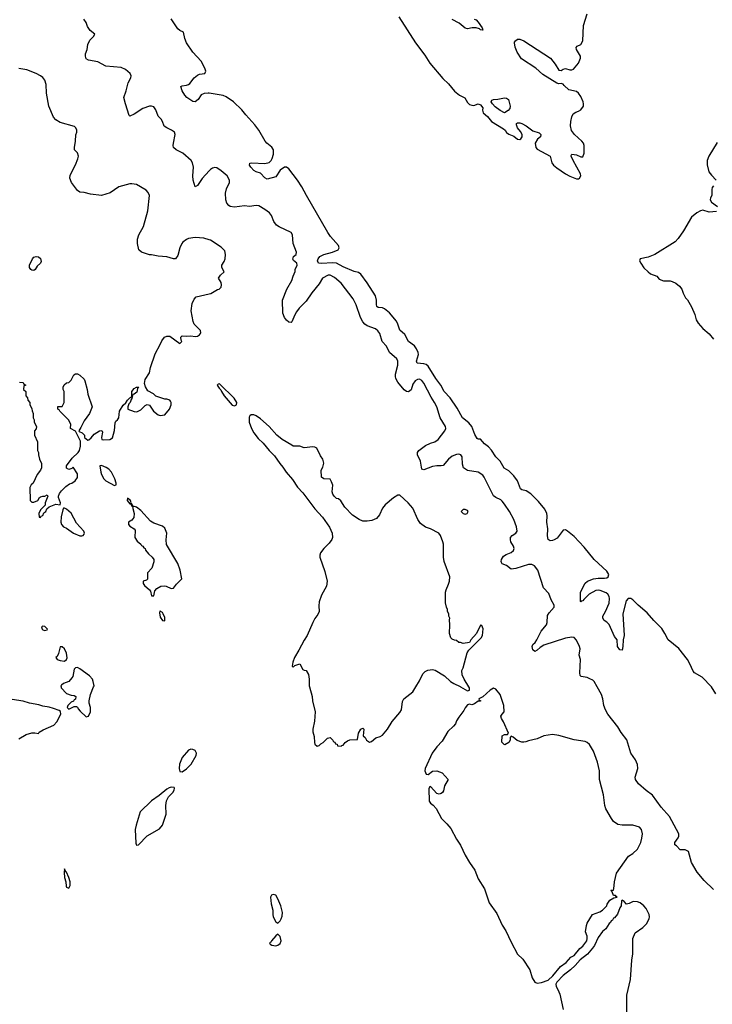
# Model space of a CAD drawing. Header units: inches. Extents: x 1934316 to 2140091, y 524953 to 667329.
# Tile 345 of 384: x 2068259 to 2074618, y 587086 to 596124. Entities that reach past the tile are written whole.
import ezdxf

# ---------------------------------------------------------------- set-up
doc = ezdxf.new("R2010")
doc.units = ezdxf.units.IN
doc.header["$MEASUREMENT"] = 0
for name, color, linetype in [('C0568', 7, 'Continuous'), ('C0569', 7, 'Continuous'), ('C0578', 7, 'Continuous'), ('C0579', 7, 'Continuous')]:
    doc.layers.add(name, color=color, linetype=linetype)

msp = doc.modelspace()

# ---------------------------------------------------------------- linework, layer by layer
at = {"layer": 'C0568', "color": 5, "elevation": 160}
for points in [[(2068639.5, 590000), (2068641, 589990), (2068690, 589938.8), (2068730, 589922), (2068759.6, 589919.6), (2068774, 589910), (2068772.7, 589887.3), (2068758, 589882), (2068752.7, 589867.3), (2068730, 589858), (2068702, 589830), (2068694, 589810), (2068710, 589794), (2068760.4, 589819.6), (2068779.6, 589819.6), (2068790, 589814), (2068796.9, 589796.9), (2068815.3, 589775.3), (2068870, 589724.7), (2068890, 589732), (2068908.7, 589770), (2068909, 589810), (2068897.2, 589850), (2068897.2, 589870), (2068909, 589930), (2068937.2, 590000)], [(2068250, 589523.6), (2068318.3, 589561.7), (2068370, 589577.6), (2068398.5, 589578.5), (2068430, 589571.3), (2068437.5, 589582.5), (2068473.8, 589606.2), (2068572.6, 589647.4), (2068600.8, 589679.2), (2068637.2, 589750), (2068633.6, 589773.6), (2068622, 589782), (2068570, 589801.6), (2068530, 589813.3), (2068470, 589822.9), (2068436, 589836), (2068350, 589849.6), (2068290, 589869.7), (2068190, 589884.2)]]:
    msp.add_lwpolyline(points, dxfattribs=at)
for points in [[(2069830, 589427.3), (2069810, 589418.4), (2069750.4, 589350), (2069726.7, 589290), (2069721.6, 589250), (2069730, 589222.8), (2069750, 589219.1), (2069790, 589246.4), (2069832.4, 589290), (2069880.5, 589370), (2069883.6, 589390), (2069870, 589414.5), (2069850, 589425.1)], [(2069650, 589080.4), (2069630, 589073.6), (2069610, 589059.8), (2069538.8, 589001.2), (2069470, 588954), (2069366.5, 588853.5), (2069327.2, 588730), (2069319.7, 588690), (2069325.3, 588565.2), (2069330, 588546.8), (2069350, 588548.4), (2069428.9, 588631.1), (2069542.2, 588697.8), (2069569.7, 588730), (2069605, 588830), (2069601.6, 588910), (2069607.6, 588952.4), (2069624.7, 588990), (2069664, 589030), (2069677.4, 589050), (2069680.7, 589070), (2069676, 589076)], [(2068670, 588328.7), (2068665.7, 588294.3), (2068669.1, 588250.9), (2068682.8, 588210), (2068686.7, 588170), (2068690, 588160.7), (2068710, 588153), (2068722.8, 588177.2), (2068721.7, 588210), (2068710.8, 588250), (2068690, 588299.3), (2068683.3, 588303.3)]]:
    msp.add_lwpolyline(points, close=True, dxfattribs=at)
at = {"layer": 'C0569', "color": 5}
for points, elevation in [([(2070000, 594736.9), (2069933.1, 594666.9), (2069890, 594602.7), (2069870, 594589), (2069851.8, 594651.8), (2069849, 594691), (2069855.6, 594770), (2069846.6, 594810), (2069831.8, 594831.8), (2069757.4, 594897.4), (2069696, 594930), (2069672.3, 594950), (2069667.8, 594970), (2069669.6, 594990), (2069686.6, 595070), (2069679.3, 595090), (2069653.2, 595110), (2069608.7, 595130), (2069586.6, 595146.6), (2069569.2, 595190), (2069557.2, 595210), (2069530, 595239), (2069510, 595295.3), (2069490, 595322.7), (2069470, 595329.4), (2069450, 595329.4), (2069390, 595309.6), (2069310, 595255.6), (2069270, 595239.3), (2069263.9, 595243.9), (2069229.7, 595350), (2069216.4, 595410), (2069238, 595470), (2069256.3, 595543.7), (2069279.5, 595590), (2069282.7, 595610), (2069273.2, 595630), (2069230, 595665.2), (2069190, 595684), (2069050, 595696), (2068976.1, 595736.1), (2068890, 595752.3), (2068870, 595766), (2068861.6, 595790), (2068862.4, 595810), (2068876.9, 595850), (2068883.3, 595896.7), (2068903.2, 595936.8), (2068935.3, 595970), (2068948, 595990), (2068904.7, 596024.7), (2068882, 596062), (2068870, 596098), (2068848, 596130)], 140), ([(2070000, 595448.9), (2069990, 595450.6), (2069952.6, 595447.4), (2069926.2, 595433.8), (2069896.9, 595390), (2069868.8, 595371.2), (2069850, 595372.4), (2069830, 595383.8), (2069792.6, 595410), (2069774.5, 595430), (2069749.7, 595470), (2069739.3, 595510), (2069750, 595518), (2069790, 595522), (2069810, 595530.2), (2069821.4, 595538.6), (2069860.4, 595590), (2069890, 595613.8), (2069910, 595623.2), (2069959, 595630), (2069967, 595650), (2069959.4, 595679.4), (2069924.2, 595744.2), (2069850, 595826), (2069789.6, 595910), (2069775.1, 595950), (2069762, 596010), (2069730, 596025.2), (2069710, 596041.2), (2069650, 596133.2)], 120), ([(2070000, 594102.7), (2069950, 594119.3), (2069870, 594123.7), (2069810, 594115.1), (2069790, 594106), (2069758, 594082), (2069747.7, 594070), (2069730.6, 594030), (2069710, 593958), (2069690, 593929), (2069670, 593929.3), (2069610, 593947), (2069530, 593952.7), (2069470, 593965.2), (2069450, 593965.2), (2069378, 593990), (2069352.7, 594012.7), (2069341.2, 594070), (2069341.2, 594110), (2069354, 594150), (2069395.9, 594224.1), (2069436.4, 594370), (2069449.5, 594510), (2069438.7, 594538.7), (2069419.6, 594559.6), (2069332.3, 594612.3), (2069290, 594618), (2069270, 594617), (2069170, 594589.2), (2069090, 594534), (2069010, 594509.3), (2068910, 594521.2), (2068850, 594539), (2068810, 594542), (2068790, 594555.3), (2068734, 594630), (2068719, 594670), (2068723.2, 594696.8), (2068770, 594791.3), (2068793.8, 594846.2), (2068799.3, 594870), (2068790, 594902), (2068762, 594930), (2068761.2, 594950), (2068772.3, 595010), (2068773.6, 595066.4), (2068782, 595090), (2068782, 595110), (2068775.3, 595130), (2068763.1, 595143.1), (2068630, 595181.2), (2068590, 595205.2), (2068569.2, 595230), (2068526, 595330), (2068506, 595450), (2068501.2, 595530), (2068489, 595570), (2068471.7, 595591.7), (2068450, 595609.2), (2068411.3, 595628.7), (2068323.9, 595663.9), (2068250, 595675.1)], 160), ([(2068258, 592798), (2068290, 592794), (2068298, 592778), (2068312.7, 592772.7), (2068312.7, 592767.3), (2068298, 592762), (2068294, 592730), (2068314, 592710), (2068314, 592670), (2068330, 592654), (2068332.7, 592632.7), (2068352, 592610), (2068352.7, 592592.7), (2068371.6, 592551.6), (2068372.7, 592532.7), (2068382, 592510), (2068382, 592470), (2068392, 592450), (2068392, 592430), (2068412, 592390), (2068411.6, 592368.4), (2068394, 592350), (2068394, 592310), (2068422, 592250), (2068422, 592170), (2068431.3, 592150), (2068431.3, 592130), (2068442, 592090), (2068458, 592050), (2068458, 592010), (2068451, 591990), (2068418, 591950), (2068382, 591870), (2068365.4, 591854.6), (2068352, 591830), (2068354, 591710), (2068370, 591694), (2068390, 591694), (2068426, 591710), (2068441.2, 591738.8), (2068450, 591744.7), (2068470, 591751.3), (2068490, 591751.3), (2068510, 591762), (2068518, 591750), (2068492, 591690), (2068492.7, 591667.3), (2068450, 591626), (2068434, 591590), (2068438, 591558), (2068450, 591554), (2068454.6, 591565.4), (2068470, 591574), (2068482, 591598), (2068498, 591610), (2068507.3, 591632.7), (2068528, 591652), (2068590, 591676), (2068630, 591672), (2068634.5, 591690), (2068616.6, 591736.6), (2068616.2, 591750), (2068624.7, 591775.3), (2068641.4, 591798.6), (2068682, 591838), (2068715.8, 591864.2), (2068737.2, 591870), (2068769, 591890), (2068790, 591922), (2068790, 591954), (2068750, 592015.3), (2068737.3, 592002.7), (2068710, 591995.3), (2068690, 592008), (2068689.2, 592030), (2068742, 592098), (2068795.3, 592150), (2068808.7, 592170), (2068818, 592210), (2068816.4, 592256.4), (2068770, 592346), (2068726, 592370), (2068728, 592410), (2068708, 592450), (2068626, 592530), (2068622, 592542), (2068608, 592550), (2068610, 592574), (2068650, 592574), (2068666, 592610), (2068666, 592710), (2068658, 592730), (2068658, 592750), (2068667.3, 592772.7), (2068688, 592792), (2068710, 592794), (2068730, 592814), (2068756.4, 592863.6), (2068770, 592874), (2068790, 592872), (2068810, 592862), (2068850, 592822.8), (2068857.1, 592810), (2068879.3, 592730), (2068885.1, 592685.1), (2068924.7, 592570), (2068901, 592510), (2068850, 592442), (2068821, 592379), (2068802, 592350), (2068804.7, 592344.7), (2068834, 592330), (2068854, 592310), (2068854, 592290), (2068884.7, 592264.7), (2068894, 592266), (2068914.6, 592285.4), (2068941.2, 592318.8), (2068991.1, 592351.1), (2069011.6, 592351.6), (2069018, 592338), (2069011.3, 592290), (2069014, 592270), (2069026.4, 592266.4), (2069086, 592270), (2069110, 592286), (2069130, 592354), (2069135.3, 592424.7), (2069142, 592438), (2069158, 592450), (2069168, 592470), (2069175.3, 592530), (2069210, 592584.7), (2069234.6, 592605.4), (2069250, 592632), (2069270, 592654), (2069282, 592658), (2069288, 592672), (2069289.5, 592710.5), (2069310, 592738), (2069330, 592751.3), (2069352, 592750), (2069342, 592738), (2069334, 592706), (2069310, 592686), (2069298, 592682), (2069290, 592646), (2069282, 592638), (2069272, 592610), (2069261, 592599), (2069251.3, 592570), (2069252, 592550), (2069310, 592526.8), (2069334.6, 592525.4), (2069370, 592542), (2069410, 592582), (2069430, 592591.3), (2069450, 592584.7), (2069486.8, 592530), (2069530, 592497.3), (2069550, 592490.8), (2069590, 592496), (2069633.2, 592550), (2069648.7, 592590), (2069648.7, 592610), (2069643.1, 592623.1), (2069638, 592630), (2069610, 592642), (2069590, 592642), (2069510, 592668), (2069486, 592690), (2069436.4, 592716.4), (2069414.6, 592754.6), (2069404, 592784), (2069410, 592822), (2069450, 592882), (2069458.4, 592930), (2069502.3, 593057.7), (2069550, 593142.4), (2069563.6, 593176.4), (2069589.8, 593210.2), (2069610, 593220.3), (2069637.8, 593217.8), (2069730, 593152), (2069748, 593170), (2069741.2, 593181.2), (2069738, 593210), (2069750, 593222), (2069790, 593218), (2069830, 593222), (2069870, 593216), (2069890, 593218.8), (2069908.7, 593230), (2069917.5, 593242.5), (2069921.2, 593250), (2069919.3, 593270), (2069862, 593330), (2069852.3, 593352.3), (2069832.8, 593450), (2069841.7, 593518.3), (2069860.1, 593559.9), (2069880.1, 593579.9), (2070000, 593606.6)], 160), ([(2068937.2, 590000), (2068941.2, 590010), (2068933.2, 590050), (2068926, 590070), (2068900.1, 590100.1), (2068810, 590166), (2068790, 590176), (2068770, 590174), (2068758, 590162), (2068745.5, 590094.5), (2068738.8, 590081.2), (2068710, 590049.2), (2068662, 590030), (2068643.5, 590016.5), (2068638, 590010), (2068639.5, 590000)], 160)]:
    msp.add_lwpolyline(points, dxfattribs=dict(at, elevation=elevation))
at = {"layer": 'C0569', "color": 5, "elevation": 160}
for points in [[(2068390, 593822), (2068370, 593824), (2068362, 593830), (2068349, 593850), (2068348.9, 593871.1), (2068375.3, 593930), (2068390, 593944.7), (2068409.4, 593950.6), (2068430, 593946), (2068450.4, 593930.4), (2068455.9, 593904.1), (2068450, 593888.7), (2068419.6, 593860.4), (2068402, 593830)], [(2069010, 592033.1), (2068996, 592030), (2069003.3, 591970), (2069009.2, 591949.2), (2069030, 591910.2), (2069050, 591889.4), (2069130, 591847.6), (2069145.6, 591854.4), (2069144.7, 591870), (2069131.4, 591910), (2069101.7, 591970), (2069077.1, 591997.1), (2069052.9, 592012.9)], [(2069249, 591731), (2069245.5, 591710), (2069270, 591679.3), (2069279.9, 591679.9), (2069290, 591658), (2069299, 591661), (2069290, 591679), (2069280.2, 591680.2), (2069283.7, 591690), (2069275.3, 591710)], [(2068670, 591641.2), (2068661.4, 591638.6), (2068654, 591626), (2068638.3, 591561.7), (2068637.4, 591510), (2068642, 591490), (2068662, 591470), (2068690, 591455.3), (2068753, 591410), (2068810, 591385.7), (2068830, 591384.9), (2068842, 591390), (2068850, 591402), (2068853.2, 591410), (2068849.2, 591430), (2068781.3, 591501.3), (2068730, 591595.1), (2068690, 591629.4)], [(2069300.4, 591659.6), (2069294, 591650), (2069310.2, 591590.2), (2069307.1, 591552.9), (2069289.4, 591530.6), (2069256.4, 591510), (2069257.6, 591490), (2069270, 591474.9), (2069311.3, 591450), (2069318, 591438), (2069317.3, 591370), (2069337.5, 591337.5), (2069370.7, 591310), (2069377.3, 591297.3), (2069390, 591290.7), (2069397.3, 591277.3), (2069410, 591270.7), (2069415.5, 591255.5), (2069441.6, 591221.6), (2069476, 591190), (2069490.7, 591170), (2069491.1, 591148.9), (2069472, 591090), (2069432.7, 591047.3), (2069431.3, 590988.7), (2069422, 590978), (2069394, 590970), (2069392, 590950), (2069404.7, 590930), (2069452, 590890), (2069458.8, 590878.8), (2069470, 590834), (2069490, 590834), (2069499.3, 590880.7), (2069517.6, 590902.4), (2069555.6, 590924.4), (2069590, 590927.6), (2069604.4, 590924.4), (2069650, 590901.3), (2069670, 590906.7), (2069697.5, 590942.5), (2069746.3, 590990), (2069732.7, 591070), (2069711.4, 591131.4), (2069607.5, 591307.5), (2069602.9, 591350), (2069608.4, 591410), (2069590, 591455.1), (2069570, 591476), (2069490, 591501.9), (2069459.9, 591519.9), (2069370, 591619.8), (2069330, 591648.3)], [(2069550, 590696), (2069544.5, 590695.5), (2069542, 590678), (2069550, 590638.8), (2069570, 590608.9), (2069590, 590606.8), (2069590, 590635.3), (2069576.2, 590670), (2069570, 590681.2)], [(2068470, 590558), (2068458.8, 590550), (2068463.8, 590530), (2068470, 590523.8), (2068490, 590516.3), (2068510, 590522.8), (2068515.1, 590530), (2068490, 590554)], [(2068650, 590368), (2068630, 590368), (2068614.4, 590305.6), (2068602, 590278), (2068592, 590270), (2068602, 590250), (2068630, 590240.7), (2068670, 590236), (2068688.7, 590250), (2068695.1, 590264.9), (2068690, 590308), (2068669, 590349)]]:
    msp.add_lwpolyline(points, close=True, dxfattribs=at)
at = {"layer": 'C0578', "color": 5}
for points, elevation in [([(2070918.9, 590000), (2070944.7, 589910), (2070946.8, 589870), (2070971, 589770), (2070965.4, 589685.4), (2070951, 589610), (2070951.6, 589588.4), (2070963.6, 589543.6), (2070964.7, 589490), (2070970, 589474), (2070990, 589454), (2071010, 589462), (2071023.1, 589476.9), (2071046, 589490), (2071086, 589530), (2071110, 589534), (2071134, 589510), (2071138, 589498), (2071152.7, 589492.7), (2071158, 589478), (2071172.7, 589472.7), (2071178, 589458), (2071210, 589454), (2071218, 589462), (2071230, 589464.7), (2071248, 589490), (2071270, 589504.7), (2071290, 589512), (2071362, 589518), (2071370, 589574), (2071390, 589612), (2071410, 589622), (2071418, 589610), (2071414, 589550), (2071430, 589534), (2071442, 589510), (2071470, 589492), (2071490, 589498), (2071529.3, 589530.7), (2071570, 589542.8), (2071590, 589556), (2071637, 589610), (2071678.8, 589681.2), (2071750, 589764), (2071763.6, 589790), (2071774.5, 589865.5), (2071787, 589890), (2071870, 589954.4), (2071897.1, 590000)], 160), ([(2072307.4, 590000), (2072370, 589962.8), (2072388, 589970), (2072389, 589990), (2072382.8, 590000)], 160), ([(2074630, 588138.4), (2074543.3, 588223.3), (2074478.7, 588298.7), (2074428.8, 588388.8), (2074399.6, 588490), (2074370, 588504.4), (2074322.4, 588502.4), (2074290, 588539.3), (2074274, 588550), (2074275.1, 588570), (2074306, 588614), (2074311.2, 588630), (2074309.7, 588650), (2074226.3, 588810), (2074150, 588894.6), (2074070, 589004.7), (2074010, 589049.6), (2073940.9, 589110), (2073912.3, 589150), (2073909.7, 589170), (2073935.8, 589250), (2073932, 589288), (2073912.4, 589330), (2073870, 589391.6), (2073834.5, 589514.5), (2073782, 589582), (2073750, 589634.3), (2073658.5, 589750), (2073636.4, 589790), (2073621.2, 589830), (2073612, 589890), (2073600.4, 589930), (2073561.2, 590000)], 140), ([(2074650, 589936.2), (2074610, 589999.4), (2074609.5, 590000)], 120), ([(2073833.6, 587013.6), (2073833.2, 587170), (2073866, 587314), (2073879.3, 587490), (2073889.2, 587550), (2073888, 587690), (2073910, 587742), (2073982, 587790), (2074014.2, 587825.8), (2074039.3, 587870), (2074040.9, 587890), (2074038, 587910), (2074010, 587965.2), (2073990, 587989.3), (2073955.9, 588015.9), (2073930, 588025.2), (2073891.1, 588028.9), (2073854, 588010), (2073830, 588006), (2073808, 588030), (2073790, 588042), (2073784.9, 588035.1), (2073782.4, 587990), (2073768.9, 587970), (2073747.7, 587912.3), (2073719.8, 587880.2), (2073710, 587875.3), (2073701, 587859), (2073690, 587853.2), (2073683.5, 587836.5), (2073670, 587828), (2073641, 587779), (2073610, 587754), (2073570, 587698), (2073535.3, 587624.7), (2073519.1, 587600.9), (2073473.1, 587546.9), (2073406.4, 587493.6), (2073359.2, 587440.8), (2073317.6, 587402.4), (2073248.4, 587350), (2073190, 587289.2), (2073180.4, 587270), (2073183.8, 587250), (2073201.5, 587221.5), (2073219.3, 587179.3), (2073250, 587038)], 160)]:
    msp.add_lwpolyline(points, dxfattribs=dict(at, elevation=elevation))
at = {"layer": 'C0578', "color": 5, "elevation": 160}
for points in [[(2072610, 589986.6), (2072579.1, 589970), (2072510, 589908.7), (2072474, 589890), (2072478, 589878), (2072490, 589874), (2072490, 589868), (2072470, 589868), (2072435.3, 589844.7), (2072410, 589835.3), (2072390, 589842), (2072370, 589834), (2072350, 589808), (2072338, 589782), (2072290, 589721.2), (2072270, 589688.7), (2072259.5, 589660.5), (2072242, 589638), (2072190, 589591.3), (2072138.2, 589501.8), (2072089.2, 589450), (2072045.2, 589390), (2071982.8, 589250), (2071978.7, 589230), (2071990, 589198.8), (2072010, 589196), (2072050, 589225.5), (2072090.3, 589230.3), (2072137.3, 589210), (2072192, 589150), (2072158, 589090), (2072150, 589046), (2072142, 589030), (2072130, 589022), (2072110, 589015.3), (2072090, 589022), (2072030, 589084), (2072021.4, 589078.6), (2072014.8, 589065.2), (2072019.5, 588950), (2072030, 588933.4), (2072054.5, 588914.5), (2072082.5, 588882.5), (2072132.4, 588790), (2072182.2, 588742.2), (2072218.2, 588698.2), (2072270, 588601), (2072307.3, 588547.3), (2072350, 588454.8), (2072390, 588386.8), (2072438.5, 588318.5), (2072470, 588238), (2072526.7, 588146.7), (2072570, 588018.8), (2072640.7, 587920.7), (2072690, 587811), (2072721.3, 587761.3), (2072770, 587656), (2072830, 587546.8), (2072878.8, 587498.8), (2072942.8, 587402.8), (2072964.9, 587330), (2072987.7, 587287.7), (2073010, 587280.7), (2073050, 587287), (2073112, 587308), (2073154.2, 587345.8), (2073225.7, 587434.3), (2073277, 587470), (2073320.9, 587519.1), (2073350, 587534.9), (2073403.3, 587596.7), (2073430, 587620.7), (2073465.2, 587670), (2073468.9, 587688.9), (2073468.7, 587710), (2073455.3, 587750), (2073462, 587810), (2073469.1, 587830.9), (2073518, 587910), (2073584.7, 587935.3), (2073609.3, 587950.7), (2073648.7, 587990), (2073654.2, 588005.8), (2073679, 588041), (2073715.3, 588064.7), (2073746, 588070), (2073735.3, 588075.3), (2073730, 588086), (2073710, 588086), (2073698, 588118), (2073688, 588130), (2073690, 588134), (2073710, 588134), (2073714.6, 588145.4), (2073721.2, 588210), (2073739, 588290), (2073850, 588444.7), (2073890, 588471.3), (2073930, 588511.3), (2073960.9, 588570), (2073972, 588610), (2073976, 588650), (2073969.1, 588689.1), (2073950, 588713.2), (2073890, 588729.2), (2073790, 588729.2), (2073750, 588736), (2073710, 588765.2), (2073691.4, 588791.4), (2073640.5, 588880.5), (2073632, 588910), (2073619, 589010), (2073581.2, 589150), (2073582.9, 589230), (2073562.9, 589310), (2073527.3, 589410), (2073491, 589471), (2073470, 589489.3), (2073450, 589499.3), (2073350, 589512.3), (2073210, 589552.3), (2073150, 589561.2), (2073070, 589549.2), (2073010, 589522.7), (2072930, 589504), (2072906, 589494), (2072887.1, 589492.9), (2072870, 589492.7), (2072827.2, 589507.2), (2072790, 589539), (2072770, 589546), (2072763.6, 589536.4), (2072762, 589510), (2072751.1, 589488.9), (2072712, 589468), (2072706, 589470), (2072687.3, 589492.7), (2072688.4, 589551.6), (2072710, 589562), (2072738, 589562), (2072746, 589574), (2072700.2, 589680.2), (2072682, 589710), (2072678, 589730), (2072688, 589750), (2072708, 589770), (2072704, 589830), (2072669.2, 589930), (2072630, 589979.3)], [(2070586.8, 588093.2), (2070570, 588088), (2070562.8, 588070), (2070567.1, 588007.1), (2070582, 587950), (2070582.8, 587910), (2070586.8, 587890), (2070610, 587842), (2070630, 587832), (2070650, 587851.3), (2070661.2, 587870), (2070670, 587894), (2070672, 587930), (2070656.2, 587990), (2070630, 588055.3), (2070610, 588088.7)], [(2070630, 587728.7), (2070610, 587715.3), (2070571.3, 587670), (2070564.7, 587655.3), (2070554, 587650), (2070558, 587638), (2070574, 587630), (2070610, 587622.8), (2070630, 587627.3), (2070650, 587642.8), (2070660.9, 587670), (2070650, 587708.7)]]:
    msp.add_lwpolyline(points, close=True, dxfattribs=at)
at = {"layer": 'C0579', "color": 5}
for points, elevation in [([(2071741.3, 596150), (2071894.2, 595910), (2071978.5, 595798.5), (2072024.5, 595724.5), (2072143.6, 595583.5), (2072194.6, 595534.6), (2072250, 595468.9), (2072296.4, 595430), (2072346.9, 595406.9), (2072370, 595364.9), (2072390, 595344.9), (2072410, 595338), (2072430, 595337.6), (2072470, 595350.8), (2072490, 595342), (2072510, 595314), (2072507.3, 595292.7), (2072514.4, 595270), (2072554.4, 595234.4), (2072590, 595190.3), (2072701.3, 595121.3), (2072715.5, 595110), (2072730, 595088.2), (2072750, 595072.4), (2072794.5, 595054.5), (2072830, 595026.7), (2072850, 595023.1), (2072859.5, 595030), (2072872.8, 595050), (2072874, 595070), (2072858, 595098), (2072828.9, 595131.1), (2072821.2, 595158.8), (2072822, 595170), (2072830, 595176), (2072850, 595177.3), (2072870, 595170.7), (2072910, 595150.5), (2072970, 595104.9), (2073030, 595084.7), (2073044.7, 595070), (2073041, 595050), (2073012.1, 595027.9), (2072992.7, 594990), (2072999.1, 594950), (2073010, 594934.8), (2073130.5, 594870.5), (2073146, 594810), (2073160.4, 594790), (2073190, 594763.1), (2073270, 594708.8), (2073310, 594687.2), (2073370, 594664.2), (2073390, 594663.1), (2073399.5, 594670), (2073410.6, 594689.4), (2073407.8, 594710), (2073339.6, 594830), (2073321.2, 594870), (2073322, 594878), (2073330, 594890.8), (2073370, 594882), (2073410, 594865.5), (2073430, 594864), (2073440.8, 594899.2), (2073441, 594970), (2073435.2, 594990), (2073420.8, 595010), (2073351.9, 595070), (2073325.7, 595105.7), (2073317.8, 595150), (2073319.7, 595190), (2073327.3, 595232.7), (2073341.5, 595258.5), (2073364.7, 595275.2), (2073390, 595283.1), (2073410, 595295.3), (2073436.4, 595330), (2073437.2, 595350), (2073432, 595370), (2073410, 595419.5), (2073390, 595449.4), (2073370, 595464.5), (2073301.3, 595481.3), (2073258.7, 595518.7), (2073250, 595532.7), (2073230, 595539), (2073210, 595535.1), (2073190, 595541.6), (2073061.2, 595621.2), (2072997.5, 595677.5), (2072865.3, 595765.3), (2072825.7, 595825.7), (2072809.5, 595870.5), (2072800.9, 595910), (2072802.9, 595917.1), (2072810, 595931), (2072830, 595944), (2072850, 595944.9), (2072886.8, 595930), (2073131.3, 595771.3), (2073176.8, 595716.8), (2073210, 595660.7), (2073230, 595656.3), (2073249.7, 595670.3), (2073270, 595674.6), (2073310, 595664), (2073330, 595664), (2073343.7, 595670), (2073390, 595725.5), (2073409, 595770), (2073407.9, 595790), (2073371.3, 595850), (2073367.6, 595870), (2073378.9, 595881.1), (2073410, 595897.6), (2073429.7, 595930), (2073436.1, 596070), (2073470, 596177.3)], 120), ([(2072432, 596130), (2072450, 596121), (2072470, 596101), (2072506, 596050), (2072510, 596029.2), (2072490, 596029.6), (2072480.2, 596040.2), (2072450, 596049.6), (2072412.1, 596047.9), (2072370, 596039.3), (2072350, 596046), (2072293.3, 596093.3), (2072230, 596126)], 120), ([(2074609.5, 590000), (2074526, 590090), (2074455.4, 590130), (2074442.7, 590142.7), (2074411.9, 590211.9), (2074389.4, 590249.4), (2074310.9, 590350.9), (2074212.6, 590430), (2074183.5, 590490), (2074155.1, 590535.1), (2074080.9, 590610), (2074020.4, 590680.4), (2073936.9, 590750), (2073890, 590799.2), (2073870, 590810.7), (2073845.5, 590810), (2073826, 590790), (2073798.3, 590670), (2073808.8, 590471.2), (2073799.1, 590430), (2073797.1, 590370), (2073790, 590338), (2073770, 590339), (2073747.6, 590370), (2073744.5, 590430), (2073721.2, 590461.2), (2073670.8, 590570.8), (2073650, 590594), (2073626, 590610), (2073612.3, 590630), (2073612.3, 590650), (2073637.6, 590690), (2073672.1, 590767.9), (2073673.9, 590810), (2073670.4, 590830.4), (2073659.8, 590850), (2073643.4, 590863.4), (2073590, 590883.8), (2073570, 590887.3), (2073550, 590884.3), (2073488, 590852), (2073437.6, 590802.4), (2073430, 590789.5), (2073414, 590786), (2073410, 590778), (2073407.3, 590787.3), (2073408.2, 590870), (2073450, 590950.5), (2073472.3, 590970), (2073528.1, 590991.9), (2073570, 590997.8), (2073630, 590996), (2073650, 591000.6), (2073663.5, 591010), (2073667.9, 591030), (2073650, 591063.1), (2073534.5, 591170), (2073442.5, 591282.6), (2073350, 591379.8), (2073290, 591429.8), (2073270, 591440.4), (2073250, 591436.9), (2073194.2, 591365.8), (2073167.7, 591350), (2073150, 591342.3), (2073130, 591340.5), (2073111.5, 591351.5), (2073104.9, 591384.9), (2073108.3, 591450), (2073099.7, 591510), (2073101.7, 591570), (2073099.2, 591590), (2073080.3, 591630), (2073022.6, 591702.6), (2072952.8, 591772.8), (2072910, 591799.3), (2072868.7, 591808.7), (2072857.5, 591817.5), (2072828.4, 591890), (2072797, 591937), (2072750, 591982), (2072706.3, 592006.3), (2072670.5, 592070.5), (2072631.5, 592111.5), (2072591.3, 592171.3), (2072563.2, 592203.2), (2072526, 592230), (2072490, 592274), (2072470, 592274), (2072460.2, 592280.2), (2072436.9, 592316.9), (2072409.8, 592390), (2072382.9, 592422.9), (2072325.6, 592470), (2072276.7, 592556.7), (2072211.6, 592651.6), (2072157, 592710), (2072126.8, 592770), (2072079, 592830), (2072010, 592942.8), (2071990, 592959.8), (2071970, 592966), (2071907.6, 592970), (2071903.5, 592990), (2071921.5, 593050), (2071918.6, 593070), (2071903.8, 593103.8), (2071883.1, 593130), (2071828.2, 593170), (2071794.8, 593234.8), (2071750, 593275.1), (2071731.9, 593330), (2071717.7, 593357.7), (2071654.4, 593434.4), (2071610, 593470.8), (2071590, 593477.8), (2071550, 593481.1), (2071537.6, 593490), (2071534, 593510), (2071536.4, 593550), (2071524.5, 593590), (2071450, 593708.2), (2071390, 593788.4), (2071370, 593802), (2071330, 593813.8), (2071230, 593854.7), (2071168.3, 593888.3), (2071130, 593891.5), (2071030, 593884.5), (2071002.6, 593890), (2070993.3, 593910), (2070998, 593930), (2071015.8, 593950), (2071050, 593967.6), (2071132.3, 593990), (2071181.6, 594010), (2071193.5, 594030), (2071185.7, 594050), (2071113.7, 594133.7), (2071089.2, 594169.2), (2070891.5, 594510), (2070850.5, 594590.5), (2070810.5, 594650.5), (2070730, 594753.6), (2070710, 594769.6), (2070690, 594771.5), (2070650, 594743), (2070610, 594681.6), (2070530, 594660.7), (2070510, 594673.6), (2070470, 594716.4), (2070430, 594726.6), (2070410, 594738.3), (2070380.5, 594770), (2070368.2, 594790), (2070372.5, 594807.5), (2070389.6, 594810.4), (2070510, 594804.7), (2070550, 594812.7), (2070569.1, 594830.9), (2070577.3, 594850), (2070588.2, 594890), (2070588.1, 594928.1), (2070573.4, 594953.4), (2070529.4, 594990), (2070512.3, 595010), (2070455.6, 595110), (2070419.3, 595159.3), (2070334, 595250), (2070297.2, 595297.3), (2070222.9, 595370), (2070155, 595415), (2070127.6, 595427.6), (2070000, 595448.9)], 120), ([(2074663.7, 594996.4), (2074586.5, 594870), (2074571.7, 594830), (2074572.1, 594792.1), (2074587.9, 594727.9), (2074610, 594695.4), (2074653.8, 594650)], 120), ([(2073561.2, 590000), (2073533.3, 590050), (2073521.4, 590061.5), (2073494.9, 590074.9), (2073470, 590085.6), (2073415.5, 590095.5), (2073405.4, 590105.4), (2073400.7, 590130), (2073407.8, 590250), (2073395.1, 590290), (2073403.9, 590350), (2073398.7, 590370), (2073370, 590429.4), (2073350, 590451.6), (2073330, 590456.2), (2073270, 590447.3), (2073070, 590383.7), (2073037.7, 590362.3), (2073010, 590336.4), (2072990, 590325.6), (2072970, 590340.9), (2072964, 590370), (2072971.5, 590390), (2072992.2, 590407.8), (2073008.3, 590430), (2073048.2, 590510), (2073095, 590570), (2073102.4, 590590), (2073105.3, 590654.7), (2073119.7, 590680.3), (2073166.3, 590730), (2073165.7, 590750), (2073139.7, 590799.7), (2073117.4, 590857.4), (2073069.1, 590910), (2073015, 591070), (2072986.6, 591110), (2072962.2, 591122.2), (2072930, 591123.4), (2072814.1, 591085.9), (2072770, 591079.7), (2072730, 591114.8), (2072689.5, 591130), (2072682.2, 591142.3), (2072679.7, 591150), (2072684, 591170), (2072701.2, 591198.8), (2072724.6, 591215.4), (2072770, 591232.6), (2072792.4, 591250), (2072799.1, 591270), (2072793.5, 591290), (2072769.8, 591330), (2072764.7, 591350), (2072766, 591370), (2072780.7, 591390), (2072813.6, 591410), (2072825.7, 591430), (2072820.7, 591470), (2072796, 591536), (2072755.4, 591610), (2072710, 591678), (2072690, 591705.1), (2072676.1, 591716.1), (2072630, 591737.7), (2072610, 591754), (2072524.1, 591924.1), (2072510, 591942.6), (2072470, 591969.7), (2072370, 591986.2), (2072334, 592010), (2072323.2, 592043.2), (2072322, 592110), (2072309.3, 592130), (2072290, 592134.8), (2072270, 592133.6), (2072230, 592117.8), (2072195.9, 592090), (2072147.2, 592032.8), (2072130, 592027.4), (2072090, 592029.2), (2072050, 592023.2), (2071970, 591991.2), (2071950, 591997.2), (2071939.2, 592070), (2071910, 592129.3), (2071910, 592152), (2071924.4, 592170), (2071986.2, 592213.8), (2072030, 592236.8), (2072070, 592248.7), (2072100.3, 592270), (2072163.5, 592350), (2072172.1, 592370), (2072168.6, 592390), (2072119.8, 592470), (2072087.6, 592570), (2072068.7, 592610), (2072038, 592658), (2071970, 592786.9), (2071950, 592812.1), (2071930, 592823.5), (2071910, 592820.9), (2071890, 592808.4), (2071870, 592777.6), (2071852.6, 592727.4), (2071830, 592707.3), (2071810, 592710.7), (2071790, 592725.4), (2071730, 592795.6), (2071712.6, 592830), (2071708, 592850), (2071708.6, 592871.4), (2071731.4, 592951.4), (2071729.9, 592989.9), (2071720.3, 593010), (2071655, 593070), (2071625.7, 593125.7), (2071586.8, 593170), (2071564.3, 593244.3), (2071548.2, 593268.2), (2071525, 593285), (2071450, 593312.5), (2071426.4, 593330), (2071409.9, 593350), (2071387.9, 593390), (2071347.1, 593507.1), (2071320.8, 593560.8), (2071210, 593704.2), (2071150, 593756.5), (2071110, 593778.8), (2071090, 593777.4), (2071039.3, 593750), (2071010, 593699.6), (2070942, 593618), (2070890, 593541.6), (2070824.9, 593475.1), (2070799.3, 593440.7), (2070784.4, 593415.6), (2070758, 593350), (2070750, 593344.2), (2070730, 593346), (2070710, 593364.4), (2070689.8, 593390), (2070676, 593430), (2070671.5, 593550), (2070711.8, 593650), (2070757.2, 593730), (2070768.9, 593771.1), (2070787.3, 593812.7), (2070788, 593830), (2070808, 593870), (2070802, 593890), (2070773.2, 593913.2), (2070766.8, 593926.8), (2070773.2, 593950), (2070798, 593970), (2070800.9, 593990), (2070768.4, 594070), (2070764.5, 594150), (2070752.7, 594170), (2070642.4, 594222.4), (2070618.2, 594238.2), (2070593.6, 594270), (2070570, 594325.2), (2070553.6, 594350), (2070510, 594383), (2070453.9, 594413.9), (2070430, 594417.7), (2070370, 594410.6), (2070323.4, 594416.6), (2070230, 594404.1), (2070190, 594409.8), (2070178.9, 594418.9), (2070161.2, 594441.2), (2070150.9, 594470), (2070148.8, 594530), (2070156.8, 594570), (2070185.1, 594630), (2070186, 594650), (2070162.9, 594690), (2070110, 594736.3), (2070070, 594762.9), (2070050, 594767), (2070030, 594762), (2070010, 594747.3), (2070000, 594736.9)], 140), ([(2074630, 594598.9), (2074617.4, 594582.6), (2074613.9, 594566.1), (2074615.5, 594510), (2074601.3, 594490), (2074597.4, 594470), (2074610, 594449), (2074665.5, 594410)], 120), ([(2074656.5, 594363.5), (2074590, 594355.8), (2074530, 594374), (2074510, 594369.8), (2074474.9, 594350), (2074427.8, 594310), (2074354.8, 594185.2), (2074304.6, 594115.4), (2074276.2, 594083.8), (2074092.1, 593967.9), (2074030, 593945.1), (2073957.3, 593930), (2073950.4, 593910), (2073961.1, 593890), (2073990, 593847.2), (2074030, 593808.8), (2074052.3, 593792.3), (2074107.7, 593770), (2074130, 593740.7), (2074170, 593726), (2074230, 593726), (2074250, 593721), (2074284.5, 593704.5), (2074318.5, 593678.5), (2074338, 593650), (2074350, 593614), (2074372, 593570), (2074390.9, 593550.9), (2074427.5, 593487.5), (2074457.1, 593417.1), (2074470.6, 593370), (2074490, 593337.3), (2074530, 593290.5), (2074590, 593239.1), (2074630.4, 593190)], 120), ([(2070000, 593606.6), (2070015.1, 593610), (2070073.8, 593646.2), (2070090, 593651), (2070109, 593670), (2070113.2, 593690), (2070109, 593710), (2070085.2, 593750), (2070102, 593778), (2070135.3, 593810), (2070115.3, 593850), (2070115.3, 593870), (2070136.6, 593903.4), (2070146, 593930), (2070149.4, 593970), (2070141.2, 594001.2), (2070110, 594036), (2070010, 594099.3), (2070000, 594102.7)], 160), ([(2072382.8, 590000), (2072339.3, 590070), (2072321.2, 590110), (2072319, 590150), (2072330, 590174), (2072369, 590311), (2072384, 590336), (2072495.3, 590450), (2072508, 590470), (2072513.6, 590533.6), (2072502, 590562), (2072490, 590566), (2072452, 590490), (2072402, 590430), (2072390, 590406), (2072330, 590398), (2072307.3, 590407.3), (2072290, 590408), (2072270, 590426), (2072250, 590428), (2072230, 590438), (2072218, 590450), (2072204, 590490), (2072208.7, 590568.7), (2072204, 590616), (2072208, 590630), (2072198, 590650), (2072198, 590670), (2072188, 590690), (2072188, 590710), (2072178, 590730), (2072168.7, 590770), (2072168.7, 590870), (2072173.2, 590890), (2072197.6, 590942.4), (2072204.5, 590970), (2072207, 591010), (2072157.2, 591150), (2072149.3, 591189.3), (2072149, 591310), (2072144, 591330), (2072122, 591390), (2072108, 591410), (2072030, 591449), (2071984.1, 591464.1), (2071939.5, 591499.5), (2071915.1, 591535.1), (2071870, 591640.9), (2071825.6, 591690), (2071750, 591759.3), (2071730, 591758), (2071690, 591733.6), (2071614.4, 591670), (2071590, 591640.9), (2071562.6, 591577.4), (2071534.4, 591545.6), (2071493.5, 591526.5), (2071450, 591519.7), (2071410, 591521.6), (2071376.4, 591536.4), (2071315, 591575.1), (2071244.5, 591650), (2071207.3, 591707.3), (2071184.8, 591724.8), (2071169, 591730), (2071145.2, 591750), (2071133.2, 591770), (2071129.2, 591790), (2071134, 591850), (2071123.1, 591883.1), (2071110, 591906), (2071050, 591908), (2071030, 591926), (2071026, 591990), (2071043.1, 592016.9), (2071052.9, 592052.9), (2071042, 592090), (2071020.2, 592120.2), (2070988, 592190), (2070970, 592199), (2070950, 592202), (2070870, 592195.3), (2070830, 592208), (2070770, 592208.7), (2070759, 592219), (2070669.6, 592269.6), (2070619, 592310), (2070549.2, 592390), (2070470, 592461.2), (2070430, 592488.7), (2070410, 592495.3), (2070384.7, 592495.3), (2070371.6, 592488.4), (2070365.4, 592474.6), (2070366.8, 592430), (2070388.2, 592370), (2070410, 592330.8), (2070450, 592279.1), (2070495.3, 592235.3), (2070550, 592168), (2070599, 592119), (2070647, 592050), (2070676.3, 592016.3), (2070705.3, 591970), (2070762.9, 591902.9), (2070810, 591832.2), (2070859.5, 591779.5), (2070970, 591634.9), (2071037.9, 591557.9), (2071104.4, 591464.4), (2071128, 591410), (2071131.3, 591370), (2071126.4, 591353.6), (2071100.3, 591319.8), (2071050.6, 591270), (2071022, 591230), (2071014, 591210), (2071015.5, 591190), (2071060.2, 591060.2), (2071082.6, 590970), (2071075.2, 590924.8), (2071030, 590841.6), (2071010, 590781.2), (2071004.2, 590744.2), (2071007.3, 590690), (2070997.1, 590662.9), (2070970, 590628.7), (2070950.8, 590590), (2070899.1, 590470), (2070870, 590429.3), (2070822.8, 590337.2), (2070780.7, 590270), (2070767.3, 590227.3), (2070762, 590190), (2070770, 590182), (2070784, 590196), (2070830, 590211.3), (2070859.6, 590159.6), (2070870, 590152), (2070890.7, 590150.7), (2070910, 590114), (2070916, 590070), (2070916, 590010), (2070918.9, 590000)], 160), ([(2071897.1, 590000), (2071930, 590055.5), (2071960.8, 590119.2), (2071980.6, 590139.4), (2072006.5, 590153.5), (2072050, 590160.2), (2072073.6, 590153.6), (2072160.7, 590100.7), (2072213.4, 590050), (2072244, 590030), (2072302.8, 590002.7), (2072307.4, 590000)], 160)]:
    msp.add_lwpolyline(points, dxfattribs=dict(at, elevation=elevation))
for points, elevation in [([(2072710, 595269.2), (2072670, 595289.3), (2072625.1, 595325.1), (2072601.2, 595350), (2072589.2, 595370), (2072593.6, 595386.4), (2072608.2, 595391.8), (2072650, 595393), (2072710, 595406.8), (2072730, 595402.8), (2072746, 595390), (2072762.8, 595330), (2072758.8, 595310), (2072744.7, 595290)], 120), ([(2070090, 592781.2), (2070080.7, 592779.3), (2070071.3, 592770), (2070090, 592740.7), (2070105.7, 592725.7), (2070110.7, 592710), (2070137, 592670), (2070190, 592605.7), (2070210, 592587), (2070230, 592578.8), (2070248.7, 592590), (2070254, 592610), (2070229.2, 592650), (2070097, 592777)], 160), ([(2072350, 591628), (2072330, 591628), (2072312, 591610), (2072330, 591592), (2072350, 591586), (2072366, 591590), (2072375.3, 591610), (2072370, 591618)], 160)]:
    msp.add_lwpolyline(points, close=True, dxfattribs=dict(at, elevation=elevation))

doc.saveas('drawing.dxf')
